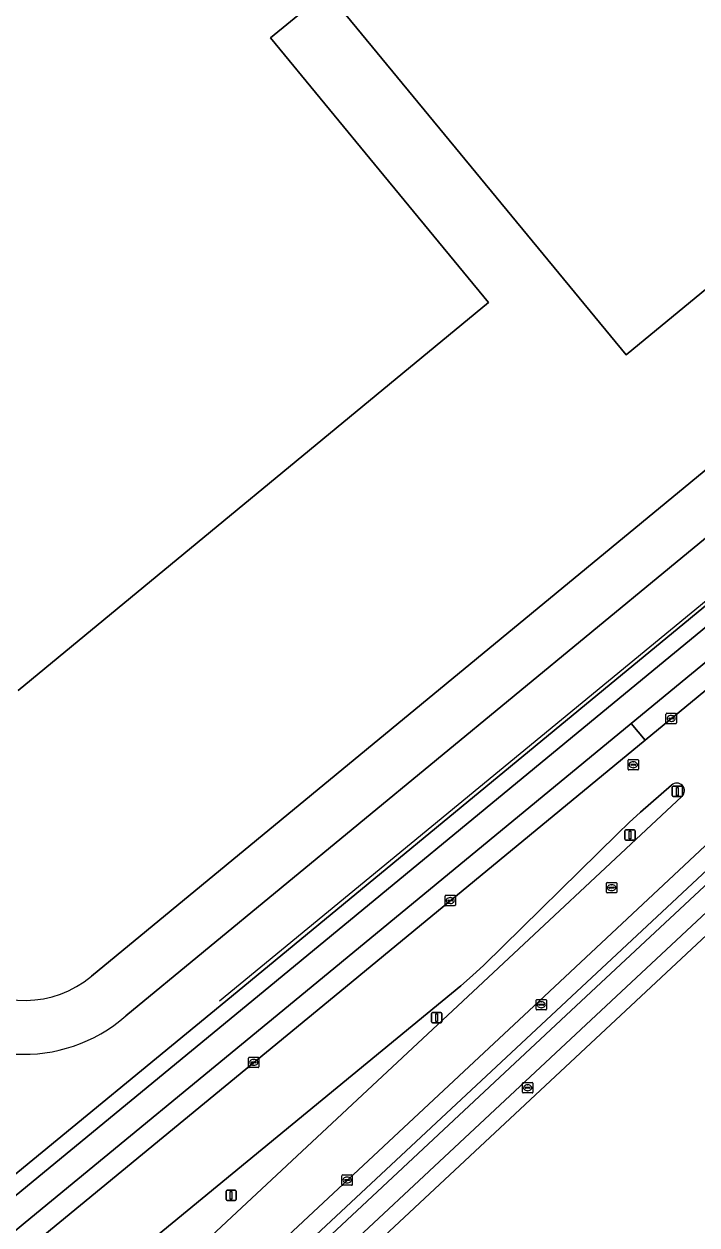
# Model space of a CAD drawing. Extents: x 156141 to 158132, y 385651 to 388333.
# Drawn here: x 157238.1 to 157302.8, y 386478.5 to 386593.9 of the extents above; entities that cross this region are included whole.
import ezdxf

# ---------------------------------------------------------------- set-up
doc = ezdxf.new("R2010")
doc.units = 0
for name, color, linetype in [('IMGEO_Berm_groen', 7, 'Continuous'), ('IMGEO_Berm_open', 7, 'Continuous'), ('IMGEO_Brandkraan', 7, 'Continuous'), ('IMGEO_Erf', 7, 'Continuous'), ('IMGEO_Fietspad_gesloten', 7, 'Continuous'), ('IMGEO_Hek', 7, 'Continuous'), ('IMGEO_Kolk', 7, 'Continuous'), ('IMGEO_Lichtmast', 7, 'Continuous'), ('IMGEO_Pand', 7, 'Continuous'), ('IMGEO_Parkeervlak_open', 7, 'Continuous'), ('IMGEO_Rijbaan_lokaal_gesloten', 7, 'Continuous'), ('IMGEO_Rioolput', 7, 'Continuous'), ('IMGEO_Verkeersbordpaal', 7, 'Continuous'), ('IMGEO_Voetpad_open', 7, 'Continuous')]:
    doc.layers.add(name, color=color, linetype=linetype)

msp = doc.modelspace()

# ---------------------------------------------------------------- linework, layer by layer
at = {"layer": 'IMGEO_Berm_groen'}
for points in [[(157382.6, 386594.94), (157381.27, 386596.54), (157296.44, 386526.68), (157297.77, 386525.08)], [(157297.77, 386525.08), (157296.44, 386526.68), (157264.04, 386500), (157238.17, 386478.7), (157234.6, 386475.76), (157235.94, 386474.16), (157239.52, 386477.11), (157267.32, 386500)]]:
    msp.add_lwpolyline(points, close=True, dxfattribs=at)
for points in [[(157300.32, 386520.75), (157297.33, 386518.17), (157296.24, 386517.17), (157295.12, 386516.07), (157282.27, 386503.45), (157281.17, 386502.46), (157280.04, 386501.46), (157278.27, 386500), (157243.65, 386471.52), (157206.58, 386441.02), (157204.19, 386439.05), (157208.22, 386434.67), (157210.64, 386436.64), (157221.29, 386445.36)], [(157246.4, 386468.39), (157280.25, 386500), (157301.32, 386519.67)]]:
    msp.add_lwpolyline(points, dxfattribs=at)
msp.add_arc((157300.82, 386520.21), 0.738, 313.1088, 132.6653, dxfattribs=at)
at = {"layer": 'IMGEO_Berm_open'}
msp.add_lwpolyline([(157291.64, 386500), (157306.78, 386514.13), (157312.87, 386519.81), (157312.21, 386520.52), (157306.16, 386514.88), (157290.23, 386500), (157251.16, 386463.54), (157233.6, 386447.15), (157233.43, 386447.03), (157234.33, 386446.08), (157239.86, 386451.67), (157251.93, 386462.92)], close=True, dxfattribs=at)
at = {"layer": 'IMGEO_Brandkraan'}
for p, q in [((157285.98, 386491.24), (157285.98, 386492.09)), ((157286.06, 386492.16), (157286.91, 386492.16)), ((157286.24, 386491.66), (157286.24, 386491.67)), ((157286.28, 386491.71), (157286.68, 386491.71)), ((157286.68, 386491.62), (157286.28, 386491.62)), ((157286.47, 386491.94), (157286.5, 386491.94)), ((157286.49, 386491.38), (157286.47, 386491.38)), ((157286.73, 386491.67), (157286.73, 386491.66)), ((157286.98, 386492.09), (157286.98, 386491.24)), ((157286.91, 386491.16), (157286.06, 386491.16))]:
    msp.add_line(p, q, dxfattribs=at)
for points in [[(157285.98, 386491.24), (157285.98, 386492.09)], [(157286.06, 386492.16), (157286.91, 386492.16)], [(157286.98, 386492.09), (157286.98, 386491.24)], [(157286.91, 386491.16), (157286.06, 386491.16)]]:
    msp.add_lwpolyline(points, dxfattribs=at)
for centre, radius, start, end in [((157286.06, 386492.09), 0.0765, 91.552, 178.448), ((157286.06, 386492.09), 0.0765, 91.552, 178.448), ((157286.06, 386491.24), 0.0765, 181.552, 268.448), ((157286.06, 386491.24), 0.0765, 181.552, 268.448), ((157286.28, 386491.67), 0.0403, 85.8775, 175.7526), ((157286.28, 386491.66), 0.0366, 178.938, 274.7102), ((157286.69, 386491.67), 0.0386, 1.7309, 96.639), ((157286.68, 386491.66), 0.043, 264.8664, 352.4533), ((157286.91, 386492.09), 0.0765, 1.552, 88.448), ((157286.91, 386492.09), 0.0765, 1.552, 88.448), ((157286.91, 386491.24), 0.0765, 271.552, 358.448), ((157286.91, 386491.24), 0.0765, 271.552, 358.448)]:
    msp.add_arc(centre, radius, start, end, dxfattribs=at)
for centre, major_axis, ratio, start_param, end_param in [((157286.47, 386491.66), (-0.387, 0.002), 0.722429, 4.712389, 7.853982), ((157286.49, 386491.66), (-0.39, 0.002), 0.717154, 1.570796, 4.712389)]:
    msp.add_ellipse(centre, major_axis=major_axis, ratio=ratio, start_param=start_param, end_param=end_param, dxfattribs=at)
at = {"layer": 'IMGEO_Erf'}
for points in [[(157305.19, 386652.34), (157328.57, 386623.96), (157330.05, 386625.19), (157333.04, 386621.57), (157326.95, 386616.54), (157327.99, 386615.32), (157327.85, 386615.21), (157325.92, 386617.51), (157324.72, 386616.53), (157326.63, 386614.2), (157339.73, 386598.21), (157295.95, 386562.12), (157267.48, 386596.65), (157267.16, 386597.04), (157261.75, 386592.58), (157272.2, 386579.91), (157282.73, 386567.14), (157237.49, 386529.84)], [(157374.79, 386603.21), (157247.85, 386498.57)], [(157244.53, 386502.4), (157355.06, 386593.47), (157357.57, 386595.59)], [(157227.04, 386499.66), (157223.8, 386503.61), (157223.42, 386503.29), (157220.03, 386500.5), (157216.85, 386504.35), (157216.73, 386504.5), (157208.03, 386497.24), (157213.1, 386491.07), (157226.61, 386474.61), (157226.82, 386474.79), (157233.89, 386480.6), (157236.03, 386482.36), (157257.45, 386500), (157293.78, 386529.91), (157370.16, 386592.8)], [(157321.28, 386522.79), (157320.89, 386522.42), (157315.58, 386517.47), (157309.05, 386511.37), (157296.88, 386500), (157254.31, 386460.25), (157244.42, 386451.01)]]:
    msp.add_lwpolyline(points, dxfattribs=at)
for centre, radius, start, end in [((157238.09, 386510.07), 10.02, 231.9386, 310.0045), ((157238.01, 386509.86), 14.98, 222.9286, 311.103)]:
    msp.add_arc(centre, radius, start, end, dxfattribs=at)
at = {"layer": 'IMGEO_Fietspad_gesloten'}
for points in [[(157264.04, 386500), (157296.44, 386526.68), (157381.27, 386596.54), (157379.64, 386598.54), (157294.79, 386528.69), (157259.95, 386500), (157236.74, 386480.89), (157225.9, 386471.96), (157216.57, 386464.31), (157144.79, 386405.24)], [(157319.15, 386525.68), (157318.79, 386525.34), (157312.87, 386519.81), (157306.78, 386514.13), (157291.64, 386500), (157251.93, 386462.92), (157239.86, 386451.67), (157234.33, 386446.08), (157226.97, 386437.95), (157221.6, 386431.99), (157216.39, 386426.46), (157218.11, 386424.88), (157235.96, 386444.74)], [(157242.99, 386451.87), (157253.21, 386461.42), (157294.52, 386500), (157308.03, 386512.61), (157314.48, 386518.64), (157319.8, 386523.61), (157320.48, 386524.24)], [(157145.07, 386402.06), (157149.79, 386405.83), (157155.47, 386410.52), (157193.7, 386442.31), (157194.52, 386442.96), (157197.09, 386445.09), (157197.92, 386445.77), (157198.09, 386445.66), (157217.43, 386461.57), (157228.21, 386470.51), (157228.31, 386470.59), (157234.6, 386475.76), (157238.17, 386478.7), (157264.04, 386500)]]:
    msp.add_lwpolyline(points, dxfattribs=at)
at = {"layer": 'IMGEO_Hek'}
msp.add_lwpolyline([(157370.51, 386593.46), (157256.85, 386500)], dxfattribs=at)
at = {"layer": 'IMGEO_Kolk'}
for p, q in [((157299.78, 386526.73), (157299.78, 386527.59)), ((157299.86, 386527.66), (157300.71, 386527.66)), ((157300.04, 386527.15), (157300.04, 386527.17)), ((157300.48, 386527.12), (157300.08, 386527.12)), ((157300.09, 386527.2), (157300.48, 386527.2)), ((157300.27, 386527.44), (157300.3, 386527.44)), ((157300.53, 386527.17), (157300.53, 386527.15)), ((157300.79, 386527.59), (157300.79, 386526.73)), ((157300.71, 386526.66), (157299.86, 386526.66)), ((157300.29, 386526.88), (157300.27, 386526.88)), ((157278.54, 386509.23), (157278.54, 386510.09)), ((157278.61, 386510.16), (157279.46, 386510.16)), ((157278.8, 386509.65), (157278.8, 386509.67)), ((157278.84, 386509.7), (157279.24, 386509.7)), ((157279.03, 386509.94), (157279.05, 386509.94)), ((157279.28, 386509.67), (157279.28, 386509.65)), ((157279.54, 386510.09), (157279.54, 386509.23)), ((157279.46, 386509.16), (157278.61, 386509.16)), ((157279.23, 386509.62), (157278.84, 386509.62)), ((157279.05, 386509.38), (157279.02, 386509.38)), ((157287.29, 386499.22), (157287.29, 386500.07)), ((157287.37, 386500.14), (157288.22, 386500.14)), ((157287.55, 386499.64), (157287.55, 386499.65)), ((157287.99, 386499.6), (157287.59, 386499.6)), ((157287.6, 386499.69), (157287.99, 386499.69)), ((157287.78, 386499.92), (157287.81, 386499.92)), ((157287.8, 386499.36), (157287.78, 386499.36)), ((157288.04, 386499.65), (157288.04, 386499.64)), ((157288.29, 386500.07), (157288.29, 386499.22)), ((157288.22, 386499.14), (157287.37, 386499.14)), ((157259.64, 386493.67), (157259.64, 386494.52)), ((157259.71, 386494.6), (157260.57, 386494.6)), ((157260.57, 386493.6), (157259.71, 386493.6)), ((157259.9, 386494.09), (157259.9, 386494.1)), ((157259.94, 386494.14), (157260.34, 386494.14)), ((157260.33, 386494.05), (157259.94, 386494.05)), ((157260.15, 386493.82), (157260.12, 386493.82)), ((157260.13, 386494.38), (157260.15, 386494.38)), ((157260.38, 386494.1), (157260.38, 386494.09)), ((157260.64, 386494.52), (157260.64, 386493.67)), ((157268.62, 386482.36), (157268.62, 386483.21)), ((157268.7, 386483.29), (157269.55, 386483.29)), ((157269.62, 386483.21), (157269.62, 386482.36)), ((157269.55, 386482.29), (157268.7, 386482.29)), ((157268.88, 386482.78), (157268.88, 386482.79)), ((157268.92, 386482.83), (157269.32, 386482.83)), ((157269.32, 386482.74), (157268.92, 386482.74)), ((157269.11, 386483.07), (157269.14, 386483.07)), ((157269.13, 386482.51), (157269.11, 386482.51)), ((157269.37, 386482.79), (157269.37, 386482.78))]:
    msp.add_line(p, q, dxfattribs=at)
for points in [[(157299.78, 386526.73), (157299.78, 386527.59)], [(157299.86, 386527.66), (157300.71, 386527.66)], [(157300.79, 386527.59), (157300.79, 386526.73)], [(157300.71, 386526.66), (157299.86, 386526.66)], [(157278.54, 386509.23), (157278.54, 386510.09)], [(157278.61, 386510.16), (157279.46, 386510.16)], [(157279.54, 386510.09), (157279.54, 386509.23)], [(157279.46, 386509.16), (157278.61, 386509.16)], [(157287.29, 386499.22), (157287.29, 386500.07)], [(157287.37, 386500.14), (157288.22, 386500.14)], [(157288.29, 386500.07), (157288.29, 386499.22)], [(157288.22, 386499.14), (157287.37, 386499.14)], [(157259.64, 386493.67), (157259.64, 386494.52)], [(157259.71, 386494.6), (157260.57, 386494.6)], [(157260.57, 386493.6), (157259.71, 386493.6)], [(157260.64, 386494.52), (157260.64, 386493.67)], [(157268.62, 386482.36), (157268.62, 386483.21)], [(157268.7, 386483.29), (157269.55, 386483.29)], [(157269.62, 386483.21), (157269.62, 386482.36)], [(157269.55, 386482.29), (157268.7, 386482.29)]]:
    msp.add_lwpolyline(points, dxfattribs=at)
for centre, radius, start, end in [((157299.86, 386527.58), 0.0765, 91.552, 178.448), ((157299.86, 386527.58), 0.0765, 91.552, 178.448), ((157300.08, 386527.16), 0.0403, 85.8775, 175.7526), ((157300.08, 386527.15), 0.0366, 178.938, 274.7102), ((157300.49, 386527.16), 0.0386, 1.7309, 96.639), ((157300.48, 386527.16), 0.043, 264.8664, 352.4533), ((157300.71, 386527.58), 0.0765, 1.552, 88.448), ((157300.71, 386527.58), 0.0765, 1.552, 88.448), ((157299.86, 386526.74), 0.0765, 181.552, 268.448), ((157299.86, 386526.74), 0.0765, 181.552, 268.448), ((157300.71, 386526.74), 0.0765, 271.552, 358.448), ((157300.71, 386526.74), 0.0765, 271.552, 358.448), ((157278.61, 386510.08), 0.0765, 91.552, 178.448), ((157278.61, 386510.08), 0.0765, 91.552, 178.448), ((157278.84, 386509.66), 0.0403, 85.8775, 175.7526), ((157279.24, 386509.66), 0.0386, 1.7309, 96.639), ((157279.46, 386510.08), 0.0765, 1.552, 88.448), ((157279.46, 386510.08), 0.0765, 1.552, 88.448), ((157278.61, 386509.24), 0.0765, 181.552, 268.448), ((157278.61, 386509.24), 0.0765, 181.552, 268.448), ((157278.83, 386509.65), 0.0366, 178.938, 274.7102), ((157279.24, 386509.66), 0.043, 264.8664, 352.4533), ((157279.46, 386509.24), 0.0765, 271.552, 358.448), ((157279.46, 386509.24), 0.0765, 271.552, 358.448), ((157287.37, 386500.07), 0.0765, 91.552, 178.448), ((157287.37, 386500.07), 0.0765, 91.552, 178.448), ((157287.59, 386499.65), 0.0403, 85.8775, 175.7526), ((157287.59, 386499.64), 0.0366, 178.938, 274.7102), ((157288, 386499.65), 0.0386, 1.7309, 96.639), ((157287.99, 386499.64), 0.043, 264.8664, 352.4533), ((157288.22, 386500.07), 0.0765, 1.552, 88.448), ((157288.22, 386500.07), 0.0765, 1.552, 88.448), ((157287.37, 386499.22), 0.0765, 181.552, 268.448), ((157287.37, 386499.22), 0.0765, 181.552, 268.448), ((157288.22, 386499.22), 0.0765, 271.552, 358.448), ((157288.22, 386499.22), 0.0765, 271.552, 358.448), ((157259.71, 386494.52), 0.0765, 91.552, 178.448), ((157259.71, 386494.52), 0.0765, 91.552, 178.448), ((157259.71, 386493.67), 0.0765, 181.552, 268.448), ((157259.71, 386493.67), 0.0765, 181.552, 268.448), ((157259.94, 386494.1), 0.0403, 85.8775, 175.7526), ((157259.93, 386494.09), 0.0366, 178.938, 274.7102), ((157260.34, 386494.1), 0.043, 264.8664, 352.4533), ((157260.34, 386494.1), 0.0386, 1.7309, 96.639), ((157260.56, 386494.52), 0.0765, 1.552, 88.448), ((157260.56, 386494.52), 0.0765, 1.552, 88.448), ((157260.56, 386493.67), 0.0765, 271.552, 358.448), ((157260.56, 386493.67), 0.0765, 271.552, 358.448), ((157268.7, 386483.21), 0.0765, 91.552, 178.448), ((157268.7, 386483.21), 0.0765, 91.552, 178.448), ((157269.55, 386483.21), 0.0765, 1.552, 88.448), ((157269.55, 386483.21), 0.0765, 1.552, 88.448), ((157268.7, 386482.36), 0.0765, 181.552, 268.448), ((157268.7, 386482.36), 0.0765, 181.552, 268.448), ((157268.92, 386482.79), 0.0403, 85.8775, 175.7526), ((157268.92, 386482.78), 0.0366, 178.938, 274.7102), ((157269.33, 386482.79), 0.0386, 1.7309, 96.639), ((157269.32, 386482.79), 0.043, 264.8664, 352.4533), ((157269.55, 386482.36), 0.0765, 271.552, 358.448), ((157269.55, 386482.36), 0.0765, 271.552, 358.448)]:
    msp.add_arc(centre, radius, start, end, dxfattribs=at)
for centre, major_axis, ratio, start_param, end_param in [((157300.27, 386527.16), (-0.387, 0.002), 0.722429, 4.712389, 7.853982), ((157300.3, 386527.16), (-0.39, 0.002), 0.717154, 1.570796, 4.712389), ((157279.02, 386509.66), (-0.387, 0.002), 0.722429, 4.712389, 7.853982), ((157279.05, 386509.66), (-0.39, 0.002), 0.717154, 1.570796, 4.712389), ((157287.78, 386499.64), (-0.387, 0.002), 0.722429, 4.712389, 7.853982), ((157287.8, 386499.64), (-0.39, 0.002), 0.717154, 1.570796, 4.712389), ((157260.13, 386494.1), (-0.387, 0.002), 0.722429, 4.712389, 7.853982), ((157260.15, 386494.1), (-0.39, 0.002), 0.717154, 1.570796, 4.712389), ((157269.11, 386482.79), (-0.387, 0.002), 0.722429, 4.712389, 7.853982), ((157269.13, 386482.79), (-0.39, 0.002), 0.717154, 1.570796, 4.712389)]:
    msp.add_ellipse(centre, major_axis=major_axis, ratio=ratio, start_param=start_param, end_param=end_param, dxfattribs=at)
at = {"layer": 'IMGEO_Lichtmast'}
for p, q in [((157295.83, 386515.56), (157295.83, 386516.36)), ((157295.83, 386516.36), (157295.83, 386515.56)), ((157295.93, 386516.46), (157296.72, 386516.46)), ((157296.72, 386516.46), (157295.93, 386516.46)), ((157296.72, 386515.46), (157295.93, 386515.46)), ((157295.93, 386515.46), (157296.72, 386515.46)), ((157296.82, 386516.36), (157296.82, 386515.56)), ((157296.82, 386515.56), (157296.82, 386516.36)), ((157277.23, 386498), (157277.23, 386498.8)), ((157277.23, 386498.8), (157277.23, 386498)), ((157277.33, 386498.9), (157278.12, 386498.9)), ((157278.12, 386498.9), (157277.33, 386498.9)), ((157278.22, 386498.8), (157278.22, 386498)), ((157278.22, 386498), (157278.22, 386498.8)), ((157278.12, 386497.9), (157277.33, 386497.9)), ((157277.33, 386497.9), (157278.12, 386497.9)), ((157257.48, 386480.92), (157257.48, 386481.72)), ((157257.48, 386481.72), (157257.48, 386480.92)), ((157257.58, 386481.82), (157258.36, 386481.82)), ((157258.36, 386481.82), (157257.58, 386481.82)), ((157258.36, 386480.82), (157257.58, 386480.82)), ((157257.58, 386480.82), (157258.36, 386480.82)), ((157258.46, 386481.72), (157258.46, 386480.92)), ((157258.46, 386480.92), (157258.46, 386481.72))]:
    msp.add_line(p, q, dxfattribs=at)
for points in [[(157296.25, 386516.33), (157296.4, 386516.33), (157296.4, 386515.58), (157296.25, 386515.58), (157296.25, 386516.33)], [(157277.65, 386498.77), (157277.8, 386498.77), (157277.8, 386498.02), (157277.65, 386498.02), (157277.65, 386498.77)], [(157257.89, 386481.7), (157258.05, 386481.7), (157258.05, 386480.95), (157257.89, 386480.95), (157257.89, 386481.7)]]:
    msp.add_lwpolyline(points, dxfattribs=at)
for centre, start, end in [((157295.93, 386516.36), 90, 180), ((157295.93, 386516.36), 90, 180), ((157295.93, 386515.56), 180, 270), ((157295.93, 386515.56), 180, 270), ((157296.72, 386516.36), 0, 90), ((157296.72, 386516.36), 360, 90), ((157296.72, 386515.56), 270, 0), ((157296.72, 386515.56), 270, 0), ((157277.33, 386498.8), 90, 180), ((157277.33, 386498.8), 90, 180), ((157278.12, 386498.8), 0, 90), ((157278.12, 386498.8), 360, 90), ((157277.33, 386498), 180, 270), ((157277.33, 386498), 180, 270), ((157278.12, 386498), 270, 0), ((157278.12, 386498), 270, 0), ((157257.58, 386481.72), 90, 180), ((157257.58, 386481.72), 90, 180), ((157257.58, 386480.92), 180, 270), ((157257.58, 386480.92), 180, 270), ((157258.36, 386481.72), 0, 90), ((157258.36, 386481.72), 360, 90), ((157258.36, 386480.92), 270, 0), ((157258.36, 386480.92), 270, 0)]:
    msp.add_arc(centre, 0.1, start, end, dxfattribs=at)
at = {"layer": 'IMGEO_Pand'}
msp.add_lwpolyline([(157237.49, 386529.84), (157282.73, 386567.14), (157272.2, 386579.91), (157261.75, 386592.58), (157267.16, 386597.04), (157267.48, 386596.65), (157295.95, 386562.12), (157339.73, 386598.21), (157326.63, 386614.2), (157324.72, 386616.53), (157325.92, 386617.51), (157327.85, 386615.21), (157327.99, 386615.32), (157326.95, 386616.54), (157333.04, 386621.57), (157330.05, 386625.19), (157328.57, 386623.96), (157305.19, 386652.34)], dxfattribs=at)
at = {"layer": 'IMGEO_Parkeervlak_open'}
for points in [[(157377.25, 386577.46), (157325.99, 386535.33), (157321.81, 386531.73), (157317.23, 386527.67), (157305.01, 386516.28), (157287.58, 386500), (157249.93, 386464.85), (157230.04, 386446.32)], [(157231.49, 386446.85), (157232.88, 386446.85), (157233.43, 386447.03), (157233.6, 386447.15), (157251.16, 386463.54), (157290.23, 386500), (157306.16, 386514.88), (157312.21, 386520.52), (157318.15, 386526.07), (157318.5, 386526.39)]]:
    msp.add_lwpolyline(points, dxfattribs=at)
at = {"layer": 'IMGEO_Rijbaan_lokaal_gesloten'}
for points in [[(157429.51, 386633.55), (157391.76, 386602.48), (157387.24, 386598.76), (157382.6, 386594.94), (157297.77, 386525.08), (157267.32, 386500), (157239.52, 386477.11)], [(157247.85, 386498.57), (157374.79, 386603.21)], [(157357.57, 386595.59), (157355.06, 386593.47), (157244.53, 386502.4)], [(157287.58, 386500), (157305.01, 386516.28), (157317.23, 386527.67), (157321.81, 386531.73), (157325.99, 386535.33), (157377.25, 386577.46), (157379.61, 386579.4)], [(157243.65, 386471.52), (157278.27, 386500), (157280.04, 386501.46), (157281.17, 386502.46), (157282.27, 386503.45), (157295.12, 386516.07), (157296.24, 386517.17), (157297.33, 386518.17), (157300.32, 386520.75)], [(157301.32, 386519.67), (157280.25, 386500), (157246.4, 386468.39), (157229.54, 386452.68)], [(157213.73, 386432.64), (157221, 386438.47), (157222.1, 386439.45), (157227.12, 386443.59), (157230.04, 386446.32), (157249.93, 386464.85), (157287.58, 386500)]]:
    msp.add_lwpolyline(points, dxfattribs=at)
for centre, radius, start, end in [((157300.82, 386520.21), 0.738, 313.1088, 132.6653), ((157238.09, 386510.07), 10.02, 231.9386, 310.0045), ((157238.01, 386509.86), 14.98, 222.9286, 311.103)]:
    msp.add_arc(centre, radius, start, end, dxfattribs=at)
at = {"layer": 'IMGEO_Rioolput'}
for p, q in [((157296.14, 386522.29), (157296.14, 386523.14)), ((157296.21, 386523.22), (157297.06, 386523.22)), ((157296.39, 386522.71), (157296.39, 386522.72)), ((157296.83, 386522.67), (157296.43, 386522.67)), ((157296.44, 386522.76), (157296.83, 386522.76)), ((157296.62, 386522.99), (157296.65, 386522.99)), ((157296.65, 386522.44), (157296.62, 386522.44)), ((157296.88, 386522.72), (157296.88, 386522.71)), ((157297.14, 386523.14), (157297.14, 386522.29)), ((157297.06, 386522.21), (157296.21, 386522.21)), ((157294.06, 386510.47), (157294.06, 386511.33)), ((157294.13, 386511.4), (157294.98, 386511.4)), ((157294.31, 386510.89), (157294.31, 386510.91)), ((157294.75, 386510.86), (157294.35, 386510.86)), ((157294.36, 386510.94), (157294.76, 386510.94)), ((157294.54, 386511.18), (157294.57, 386511.18)), ((157294.8, 386510.91), (157294.8, 386510.89)), ((157295.06, 386511.33), (157295.06, 386510.47)), ((157294.98, 386510.4), (157294.13, 386510.4)), ((157294.57, 386510.62), (157294.54, 386510.62))]:
    msp.add_line(p, q, dxfattribs=at)
for points in [[(157296.14, 386522.29), (157296.14, 386523.14)], [(157296.21, 386523.22), (157297.06, 386523.22)], [(157297.14, 386523.14), (157297.14, 386522.29)], [(157297.06, 386522.21), (157296.21, 386522.21)], [(157294.06, 386510.47), (157294.06, 386511.33)], [(157294.13, 386511.4), (157294.98, 386511.4)], [(157295.06, 386511.33), (157295.06, 386510.47)], [(157294.98, 386510.4), (157294.13, 386510.4)]]:
    msp.add_lwpolyline(points, dxfattribs=at)
for centre, radius, start, end in [((157296.21, 386523.14), 0.0765, 91.552, 178.448), ((157296.21, 386523.14), 0.0765, 91.552, 178.448), ((157296.43, 386522.72), 0.0403, 85.8775, 175.7526), ((157296.43, 386522.71), 0.0366, 178.938, 274.7102), ((157296.84, 386522.72), 0.0386, 1.7309, 96.639), ((157296.84, 386522.71), 0.043, 264.8664, 352.4533), ((157297.06, 386523.14), 0.0765, 1.552, 88.448), ((157297.06, 386523.14), 0.0765, 1.552, 88.448), ((157296.21, 386522.29), 0.0765, 181.552, 268.448), ((157296.21, 386522.29), 0.0765, 181.552, 268.448), ((157297.06, 386522.29), 0.0765, 271.552, 358.448), ((157297.06, 386522.29), 0.0765, 271.552, 358.448), ((157294.13, 386511.32), 0.0765, 91.552, 178.448), ((157294.13, 386511.32), 0.0765, 91.552, 178.448), ((157294.36, 386510.9), 0.0403, 85.8775, 175.7526), ((157294.35, 386510.89), 0.0366, 178.938, 274.7102), ((157294.76, 386510.9), 0.043, 264.8664, 352.4533), ((157294.76, 386510.9), 0.0386, 1.7309, 96.639), ((157294.98, 386511.32), 0.0765, 1.552, 88.448), ((157294.98, 386511.32), 0.0765, 1.552, 88.448), ((157294.13, 386510.47), 0.0765, 181.552, 268.448), ((157294.13, 386510.47), 0.0765, 181.552, 268.448), ((157294.98, 386510.47), 0.0765, 271.552, 358.448), ((157294.98, 386510.47), 0.0765, 271.552, 358.448)]:
    msp.add_arc(centre, radius, start, end, dxfattribs=at)
for centre, major_axis, ratio, start_param, end_param in [((157296.62, 386522.71), (-0.387, 0.002), 0.722429, 4.712389, 7.853982), ((157296.65, 386522.71), (-0.39, 0.002), 0.717154, 1.570796, 4.712389), ((157294.54, 386510.9), (-0.387, 0.002), 0.722429, 4.712389, 7.853982), ((157294.57, 386510.9), (-0.39, 0.002), 0.717154, 1.570796, 4.712389)]:
    msp.add_ellipse(centre, major_axis=major_axis, ratio=ratio, start_param=start_param, end_param=end_param, dxfattribs=at)
at = {"layer": 'IMGEO_Verkeersbordpaal'}
for p, q in [((157300.38, 386519.75), (157300.38, 386520.55)), ((157300.38, 386520.55), (157300.38, 386519.75)), ((157300.48, 386520.65), (157301.27, 386520.65)), ((157301.27, 386520.65), (157300.48, 386520.65)), ((157301.37, 386520.55), (157301.37, 386519.75)), ((157301.37, 386519.75), (157301.37, 386520.55)), ((157301.27, 386519.65), (157300.48, 386519.65)), ((157300.48, 386519.65), (157301.27, 386519.65))]:
    msp.add_line(p, q, dxfattribs=at)
msp.add_lwpolyline([(157300.8, 386520.52), (157300.95, 386520.52), (157300.95, 386519.77), (157300.8, 386519.77), (157300.8, 386520.52)], dxfattribs=at)
for centre, start, end in [((157300.48, 386520.55), 90, 180), ((157300.48, 386520.55), 90, 180), ((157301.27, 386520.55), 0, 90), ((157301.27, 386520.55), 360, 90), ((157300.48, 386519.75), 180, 270), ((157300.48, 386519.75), 180, 270), ((157301.27, 386519.75), 270, 0), ((157301.27, 386519.75), 270, 0)]:
    msp.add_arc(centre, 0.1, start, end, dxfattribs=at)
at = {"layer": 'IMGEO_Voetpad_open'}
msp.add_lwpolyline([(157379.64, 386598.54), (157378.62, 386599.78), (157370.16, 386592.8), (157293.78, 386529.91), (157257.45, 386500), (157236.03, 386482.36), (157233.89, 386480.6), (157226.82, 386474.79), (157226.61, 386474.61), (157224.92, 386473.22), (157225.9, 386471.96), (157236.74, 386480.89), (157259.95, 386500), (157294.79, 386528.69)], close=True, dxfattribs=at)
msp.add_lwpolyline([(157244.42, 386451.01), (157254.31, 386460.25), (157296.88, 386500), (157309.05, 386511.37), (157315.58, 386517.47), (157314.48, 386518.64), (157308.03, 386512.61), (157294.52, 386500), (157253.21, 386461.42), (157242.99, 386451.87)], dxfattribs=at)

doc.saveas('drawing.dxf')
